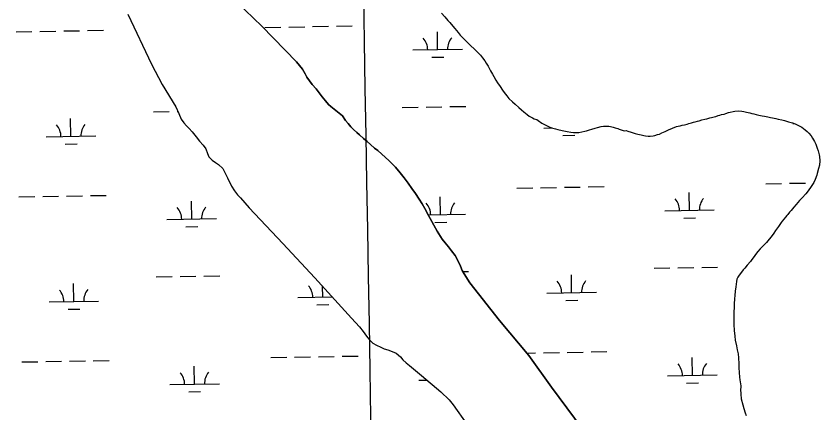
# Model space of a CAD drawing. Extents: x 3903937 to 3942190, y 260677 to 286651.
# Drawn here: x 3923418 to 3925038, y 267441 to 268241 of the extents above; entities that cross this region are included whole.
import ezdxf

# ---------------------------------------------------------------- set-up
doc = ezdxf.new("R2010")
doc.units = 0
for name, color, linetype in [('V-GRID-MAJR', 7, 'Continuous'), ('V-TOPO-SHOR', 7, 'Continuous'), ('V-WETL-SWMP', 7, 'Continuous')]:
    doc.layers.add(name, color=color, linetype=linetype)

msp = doc.modelspace()

# ---------------------------------------------------------------- linework, layer by layer
at = {"layer": 'V-GRID-MAJR'}
msp.add_spline([(3924152.7, 266296.9), (3924046.1, 272353.4), (3923939.4, 278413.3), (3923832.8, 284473.2), (3923832.7, 284476.7)], degree=3, dxfattribs=at)
at = {"layer": 'V-TOPO-SHOR'}
for points in [[(3923862.8, 268268.7), (3923912.9, 268220.7), (3923982.7, 268149), (3923995, 268133.7), (3924000.2, 268124.5), (3924003.8, 268117.9), (3924009.1, 268110.3), (3924014.7, 268103.1), (3924022.4, 268094), (3924035, 268077.9), (3924041.4, 268069.9), (3924047.7, 268062.9), (3924052.4, 268058.5), (3924075.5, 268039.8), (3924082.1, 268030.6), (3924087, 268024.2), (3924092.5, 268017.6), (3924097.8, 268012.2), (3924104.5, 268006.2), (3924110.3, 268001.4), (3924118.1, 267994.5), (3924125.2, 267988.2), (3924132, 267982.1), (3924140.2, 267974.7), (3924147, 267970.1), (3924169.9, 267949.1), (3924182.5, 267936.3), (3924191.8, 267924.9), (3924200, 267914.8), (3924208, 267904.4), (3924215.5, 267893.3), (3924222.8, 267883.3), (3924230.6, 267871.8), (3924236.4, 267862.5), (3924241.7, 267853), (3924249.4, 267839.3), (3924266.5, 267807.6), (3924276.6, 267791.3), (3924282.6, 267783.8), (3924289.2, 267775.9), (3924295.8, 267767.9), (3924302.7, 267758.7), (3924308.5, 267748.7), (3924313.7, 267737), (3924317.2, 267728.4), (3924321.2, 267721.8), (3924332.6, 267703.8), (3924392.5, 267627.7), (3924451.6, 267557.1), (3924496.8, 267493), (3924559, 267409.9)], [(3923643.1, 268245), (3923690.7, 268143.7), (3923712.1, 268102.9), (3923739.8, 268058.2), (3923745.6, 268044.6), (3923750.8, 268033.3), (3923755.6, 268026), (3923761, 268020.1), (3923766.5, 268014.2), (3923772.8, 268007.4), (3923780.7, 267997.8), (3923787.4, 267989.2), (3923794.9, 267980.8), (3923800, 267973.3), (3923803.5, 267964.1), (3923806.4, 267957.5), (3923813.1, 267950.8), (3923819.8, 267945.6), (3923825.9, 267941.8), (3923834.6, 267933.5), (3923844, 267915), (3923852, 267898.5), (3923858.2, 267888.6), (3923864.2, 267880.8), (3923869.9, 267874.5), (3923887.6, 267854.8), (3923955.5, 267782.6), (3924020.2, 267713.5), (3924093.8, 267632.2), (3924109.7, 267615), (3924117.2, 267605.7), (3924124.3, 267596.3), (3924130.4, 267588.5), (3924137.1, 267581.8), (3924144.2, 267577.9), (3924153.2, 267573.9), (3924159.7, 267570.8)], [(3924159.7, 267570.8), (3924166.9, 267568.4), (3924176.1, 267565.4), (3924183.8, 267561.7), (3924192.4, 267554.2), (3924197.7, 267548.3), (3924203.9, 267542.1), (3924210.8, 267537), (3924235.2, 267516.9), (3924274.3, 267483.8), (3924291.1, 267467.8), (3924298.9, 267457.5), (3924326.2, 267419)]]:
    msp.add_lwpolyline(points, dxfattribs=at)
at = {"layer": 'V-WETL-SWMP'}
for p, q in [((3923643.1, 268245), (3923690.7, 268143.7)), ((3923561.6, 268211.8), (3923593.6, 268212.3)), ((3923919.5, 268218.1), (3923951.5, 268218.6)), ((3923967.5, 268218.9), (3923999.5, 268219.5)), ((3924015.5, 268219.8), (3924047.5, 268220.3)), ((3924063.5, 268220.6), (3924095.5, 268221.2)), ((3923417.7, 268209.2), (3923449.6, 268209.8)), ((3923465.6, 268210.1), (3923497.6, 268210.7)), ((3923513.6, 268210.9), (3923545.6, 268211.5)), ((3924267.6, 268173.5), (3924267, 268209.4)), ((3924217.6, 268172.6), (3924317.6, 268174.3)), ((3924255.9, 268157.8), (3924279.9, 268158.2)), ((3923690.7, 268143.7), (3923712.1, 268102.9)), ((3923712.1, 268102.9), (3923739.8, 268058.2)), ((3923739.8, 268058.2), (3923745.6, 268044.6)), ((3924196.3, 268056.7), (3924228.3, 268057.3)), ((3924244.3, 268057.6), (3924276.3, 268058.2)), ((3924292.3, 268058.4), (3924324.3, 268059)), ((3923528.2, 267998.6), (3923527.6, 268034.5)), ((3923694.4, 268047.9), (3923726.4, 268048.5)), ((3923742.4, 268048.8), (3923743.8, 268048.8)), ((3923745.6, 268044.6), (3923750.8, 268033.3)), ((3923750.8, 268033.3), (3923755.6, 268026)), ((3923755.6, 268026), (3923761, 268020.1)), ((3923761, 268020.1), (3923766.5, 268014.2)), ((3924983.7, 268024.2), (3924987, 268024.2)), ((3923766.5, 268014.2), (3923772.8, 268007.4)), ((3923772.8, 268007.4), (3923780.7, 267997.8)), ((3924481.9, 268015.3), (3924498.3, 268015.6)), ((3923478.2, 267997.7), (3923578.2, 267999.4)), ((3923780.7, 267997.8), (3923787.4, 267989.2)), ((3923787.4, 267989.2), (3923794.9, 267980.8)), ((3924520.2, 268000.6), (3924544.2, 268001)), ((3923516.5, 267982.9), (3923540.5, 267983.3)), ((3923794.9, 267980.8), (3923800, 267973.3)), ((3923800, 267973.3), (3923803.5, 267964.1)), ((3923803.5, 267964.1), (3923806.4, 267957.5)), ((3923806.4, 267957.5), (3923813.1, 267950.8)), ((3923813.1, 267950.8), (3923819.8, 267945.6)), ((3923819.8, 267945.6), (3923825.9, 267941.8)), ((3923825.9, 267941.8), (3923834.6, 267933.5)), ((3923834.6, 267933.5), (3923844, 267915)), ((3923844, 267915), (3923852, 267898.5)), ((3924977, 267904), (3925009, 267904.5)), ((3925025, 267904.8), (3925025.3, 267904.8)), ((3923852, 267898.5), (3923858.2, 267888.6)), ((3923858.2, 267888.6), (3923864.2, 267880.8)), ((3924427.2, 267894.3), (3924459.2, 267894.8)), ((3924475.2, 267895.1), (3924507.2, 267895.7)), ((3924523.2, 267896), (3924555.2, 267896.5)), ((3924571.1, 267896.8), (3924603.1, 267897.4)), ((3924929, 267903.1), (3924961, 267903.7)), ((3923423.5, 267876.6), (3923455.5, 267877.2)), ((3923471.5, 267877.5), (3923503.5, 267878)), ((3923519.5, 267878.3), (3923551.5, 267878.9)), ((3923567.5, 267879.2), (3923599.5, 267879.7)), ((3923864.2, 267880.8), (3923869.9, 267874.5)), ((3923869.9, 267874.5), (3923887.6, 267854.8)), ((3924273.5, 267840.8), (3924272.9, 267876.8)), ((3924775.3, 267849.7), (3924774.7, 267885.7)), ((3923771.7, 267832), (3923771, 267868)), ((3923887.6, 267854.8), (3923955.5, 267782.6)), ((3924248.8, 267840.4), (3924323.5, 267841.7)), ((3924725.3, 267848.8), (3924825.3, 267850.5)), ((3923721.7, 267831.1), (3923821.7, 267832.9)), ((3924261.8, 267825.2), (3924285.8, 267825.6)), ((3924763.6, 267834), (3924787.6, 267834.4)), ((3923759.9, 267816.4), (3923783.9, 267816.8)), ((3923955.5, 267782.6), (3924020.2, 267713.5)), ((3924318.6, 267726.2), (3924330.1, 267726.4)), ((3924704, 267733), (3924736, 267733.5)), ((3924752, 267733.8), (3924783.9, 267734.4)), ((3924799.9, 267734.6), (3924831.9, 267735.2)), ((3923700.3, 267715.3), (3923732.3, 267715.9)), ((3923748.3, 267716.1), (3923780.3, 267716.7)), ((3923796.3, 267717), (3923828.3, 267717.5)), ((3924020.2, 267713.5), (3924093.8, 267632.2)), ((3924537.7, 267683.6), (3924537.1, 267719.6)), ((3923534.1, 267665.9), (3923533.4, 267701.9)), ((3924035.9, 267674.8), (3924035.5, 267696.6)), ((3924487.7, 267682.7), (3924587.7, 267684.5)), ((3923484.1, 267665), (3923584.1, 267666.8)), ((3923985.9, 267673.9), (3924055, 267675.1)), ((3924526, 267668), (3924550, 267668.4)), ((3923522.4, 267650.3), (3923546.3, 267650.7)), ((3924024.2, 267659.1), (3924048.2, 267659.5)), ((3924093.8, 267632.2), (3924109.7, 267615)), ((3924109.7, 267615), (3924117.2, 267605.7)), ((3924117.2, 267605.7), (3924124.3, 267596.3)), ((3924124.3, 267596.3), (3924130.4, 267588.5)), ((3924130.4, 267588.5), (3924137.1, 267581.8)), ((3924137.1, 267581.8), (3924144.2, 267577.9)), ((3924144.2, 267577.9), (3924153.2, 267573.9)), ((3924153.2, 267573.9), (3924159.7, 267570.8)), ((3924159.7, 267570.8), (3924166.9, 267568.4)), ((3924166.9, 267568.4), (3924176.1, 267565.4)), ((3924176.1, 267565.4), (3924183.8, 267561.7)), ((3924529, 267563.4), (3924561, 267563.9)), ((3924577, 267564.2), (3924609, 267564.8)), ((3923931.2, 267552.8), (3923963.2, 267553.4)), ((3923979.2, 267553.7), (3924011.2, 267554.2)), ((3924027.2, 267554.5), (3924059.2, 267555.1)), ((3924075.2, 267555.4), (3924107.2, 267555.9)), ((3924183.8, 267561.7), (3924192.4, 267554.2)), ((3924192.4, 267554.2), (3924197.7, 267548.3)), ((3924197.7, 267548.3), (3924203.9, 267542.1)), ((3924447.6, 267561.9), (3924465, 267562.2)), ((3924481, 267562.5), (3924513, 267563.1)), ((3924781.2, 267517), (3924780.5, 267553)), ((3923429.4, 267544), (3923461.4, 267544.6)), ((3923477.4, 267544.8), (3923509.4, 267545.4)), ((3923525.3, 267545.7), (3923557.3, 267546.2)), ((3923573.3, 267546.5), (3923605.3, 267547.1)), ((3923777.5, 267499.4), (3923776.9, 267535.4)), ((3924203.9, 267542.1), (3924210.8, 267537)), ((3924210.8, 267537), (3924235.2, 267516.9)), ((3924235.2, 267516.9), (3924274.3, 267483.8)), ((3924731.2, 267516.2), (3924831.2, 267517.9)), ((3923727.5, 267498.5), (3923827.5, 267500.3)), ((3924229.4, 267507.3), (3924246.1, 267507.6)), ((3924769.5, 267501.4), (3924793.4, 267501.8)), ((3923765.8, 267483.7), (3923789.8, 267484.2)), ((3924274.3, 267483.8), (3924291.1, 267467.8)), ((3924291.1, 267467.8), (3924298.9, 267457.5)), ((3924298.9, 267457.5), (3924326.2, 267419))]:
    msp.add_line(p, q, dxfattribs=at)
for points in [[(3924052.4, 268058.5), (3924047.7, 268062.9), (3924041.4, 268069.9), (3924035, 268077.9), (3924022.4, 268094), (3924014.7, 268103.1), (3924009.1, 268110.3), (3924003.8, 268117.9), (3924000.2, 268124.5), (3923995, 268133.7), (3923982.7, 268149), (3923912.9, 268220.7), (3923862.8, 268268.7)], [(3924275.3, 268246.5), (3924281.9, 268239.3), (3924288.3, 268232.3), (3924292.2, 268227.7), (3924298.2, 268220.5), (3924302.2, 268215.7), (3924308.7, 268207.8), (3924313.3, 268202.6), (3924320.8, 268194.7), (3924326.3, 268189.3), (3924334.5, 268181.2), (3924341, 268174.9), (3924346.6, 268169.8), (3924354.1, 268162), (3924358.2, 268157), (3924362.9, 268150.5), (3924365.5, 268146.1), (3924369.1, 268139.7), (3924374.3, 268130.8), (3924378.3, 268123.9), (3924381, 268119.2), (3924385.2, 268111.8), (3924388.3, 268106.4), (3924393.3, 268098.9), (3924398.1, 268091.7), (3924401.7, 268087.1), (3924407.3, 268079.9), (3924411.2, 268075.1), (3924418.7, 268068), (3924423.8, 268063.4), (3924431.2, 268056.7), (3924436.5, 268052.3), (3924441.4, 268047.9), (3924448.1, 268042.3), (3924452.2, 268039.4), (3924458.6, 268035.8), (3924462.1, 268034.2), (3924467.5, 268032.4), (3924470, 268030.4), (3924477.5, 268025.2), (3924482.9, 268022.4), (3924491.3, 268018.3), (3924496.8, 268016), (3924505, 268013.7), (3924510.1, 268012.1), (3924518.3, 268010.4), (3924528.7, 268008.2), (3924536.4, 268007.1), (3924541.3, 268006.4), (3924548.4, 268006.3), (3924552.5, 268006.4), (3924558.2, 268007.6), (3924564, 268009), (3924567.8, 268010), (3924574, 268011.8), (3924578.3, 268013.2), (3924585.2, 268015.3), (3924590.1, 268016.7), (3924597.5, 268018.4), (3924602, 268018.8), (3924606.4, 268019.2)], [(3924559, 267409.9), (3924496.8, 267493), (3924451.6, 267557.1), (3924392.5, 267627.7), (3924332.6, 267703.8), (3924321.2, 267721.8), (3924317.2, 267728.4), (3924313.7, 267737), (3924308.5, 267748.7), (3924302.7, 267758.7), (3924295.8, 267767.9), (3924289.2, 267775.9), (3924282.6, 267783.8), (3924276.6, 267791.3), (3924266.5, 267807.6), (3924249.4, 267839.3), (3924241.7, 267853), (3924236.4, 267862.5), (3924230.6, 267871.8), (3924222.8, 267883.3), (3924215.5, 267893.3), (3924208, 267904.4), (3924200, 267914.8), (3924191.8, 267924.9), (3924182.5, 267936.3), (3924169.9, 267949.1), (3924147, 267970.1), (3924140.2, 267974.7), (3924132, 267982.1), (3924125.2, 267988.2), (3924118.1, 267994.5), (3924110.3, 268001.4), (3924104.5, 268006.2), (3924097.8, 268012.2), (3924092.5, 268017.6), (3924087, 268024.2), (3924082.1, 268030.6), (3924075.5, 268039.8), (3924052.4, 268058.5)], [(3924606.4, 268019.2), (3924612.4, 268018.9), (3924616.2, 268018.2), (3924621.7, 268016.9), (3924625.3, 268015.8), (3924630.7, 268014.1), (3924633.8, 268013), (3924639.8, 268010.9), (3924643.3, 268009.9), (3924647.4, 268010.1), (3924651, 268009.2), (3924657.5, 268007.1), (3924666, 268004.4), (3924671.2, 268003), (3924677.8, 268001.4), (3924683.3, 268000.4), (3924686.5, 267999.9), (3924692, 267999.2), (3924695.8, 267999.2), (3924701.8, 267999.8), (3924705.5, 268000.5), (3924711.1, 268002.1), (3924714.7, 268003.3), (3924719.8, 268005.5), (3924722.9, 268006.8), (3924726.1, 268008.3), (3924732.7, 268011.6), (3924749.1, 268018.2), (3924752.6, 268019.3), (3924756.3, 268020.1), (3924760.8, 268020.9), (3924765.5, 268022.1), (3924770.8, 268023.3), (3924774.2, 268024.4), (3924779.4, 268025.7), (3924783.7, 268026.9), (3924786.7, 268027.7), (3924791.6, 268029.1), (3924795.1, 268030), (3924800.4, 268031.6), (3924806.1, 268033.1), (3924810.1, 268033.9), (3924816, 268035.6), (3924819.6, 268036.6), (3924825, 268038), (3924828.5, 268038.9), (3924833.4, 268040.3), (3924836.8, 268041.3), (3924840.1, 268042.3), (3924845.2, 268043.6), (3924848.7, 268044.7), (3924853.9, 268046.4), (3924857.4, 268047.3), (3924863.1, 268048.7), (3924866.7, 268049.4), (3924874.7, 268050.2), (3924881, 268049.5), (3924884.6, 268048.9), (3924890.1, 268047.4), (3924893.3, 268046.8), (3924897.1, 268045.8), (3924901.3, 268044.9), (3924905, 268043.9), (3924909.8, 268042.8), (3924915.4, 268041.5), (3924922, 268040.1), (3924926.6, 268039.1), (3924933.2, 268037.7), (3924938.6, 268036.6), (3924942.8, 268035.8), (3924949.4, 268034.4), (3924954.1, 268033.3), (3924961.7, 268031.7), (3924966.9, 268030.3), (3924974.9, 268028.1), (3924983.1, 268025.5), (3924988.4, 268023.8), (3924996.5, 268020), (3925001.5, 268017), (3925008.2, 268011.8), (3925012.4, 268008.3), (3925016, 268004.8), (3925020.7, 267999.3), (3925023.5, 267995.2), (3925027.3, 267988.1), (3925029.9, 267983.1), (3925033, 267974.8), (3925034.7, 267969.4), (3925036.5, 267961.3), (3925037.3, 267957.8), (3925038.3, 267949.5), (3925037.2, 267940.3), (3925035.6, 267933.8), (3925033, 267924), (3925031.8, 267920.6), (3925028.6, 267911.8), (3925025.9, 267905.8), (3925020.9, 267897.4), (3925014.7, 267888.9), (3925010, 267883.1), (3925002.3, 267875)], [(3925002.3, 267875), (3924997.4, 267869.4), (3924990.1, 267861.4), (3924985.8, 267856.2), (3924980.2, 267849.4), (3924976.9, 267845.7), (3924973.4, 267841.4), (3924971.3, 267838.9), (3924968.8, 267836.1), (3924962.2, 267827.8), (3924960.3, 267824.9), (3924954.6, 267816.7), (3924949, 267808.7), (3924945.3, 267803.5), (3924939.8, 267796.1), (3924936, 267791.2), (3924930.4, 267784.5), (3924926.7, 267780.9), (3924921.1, 267775.5), (3924917.9, 267772), (3924913.1, 267766.4), (3924908.4, 267760.6), (3924905.5, 267756.4), (3924901, 267750.6), (3924898, 267746.5), (3924891.4, 267738.8), (3924886.6, 267733.2), (3924883.7, 267729.8), (3924880, 267725.2), (3924875.6, 267719.2), (3924872.9, 267715.1), (3924871, 267710.9), (3924870.1, 267706.2), (3924868.6, 267695.5), (3924867.6, 267687), (3924866.8, 267677.8), (3924866.2, 267671.4), (3924865.7, 267661.3), (3924865.4, 267654.3), (3924865, 267644.4), (3924864.4, 267637.4), (3924864.5, 267626.7), (3924864.7, 267619.2), (3924865.3, 267607.6), (3924866.5, 267595.9), (3924867.7, 267588.1), (3924870, 267576.5), (3924871.6, 267568.6), (3924873.2, 267560.2), (3924874, 267552.6), (3924874.8, 267540.3), (3924875, 267532.1), (3924875.5, 267522.7), (3924876.3, 267513.5), (3924876.9, 267508), (3924878.4, 267500.2), (3924878.9, 267496.2), (3924878.7, 267492.8), (3924878.4, 267488.9), (3924878.7, 267479), (3924879.8, 267469.9), (3924882.7, 267457.6), (3924884.7, 267450.4), (3924887.6, 267441.6), (3924889.9, 267436.4)]]:
    msp.add_lwpolyline(points, dxfattribs=at)
for centre, start, end in [((3924212.4, 268173), 0.2366, 41.7802), ((3924322.9, 268174.9), 140.2366, 181.7802), ((3923473, 267998.1), 0.2366, 41.7802), ((3923583.4, 268000), 140.2366, 181.7802), ((3924720.1, 267849.2), 0.2366, 41.7802), ((3924830.6, 267851.1), 140.2366, 181.7802), ((3923826.9, 267833.4), 140.2366, 181.7802), ((3924218.3, 267840.3), 0.2366, 41.7802), ((3924328.7, 267842.3), 140.2366, 181.7802), ((3923716.4, 267831.5), 0.2366, 41.7802), ((3923980.7, 267674.3), 0.2366, 41.7802), ((3924482.5, 267683.1), 0.2366, 41.7802), ((3924593, 267685), 140.2366, 181.7802), ((3923478.8, 267665.4), 0.2366, 41.7802), ((3923589.3, 267667.4), 140.2366, 181.7802), ((3924725.9, 267516.5), 0.2366, 41.7802), ((3924836.4, 267518.5), 140.2366, 181.7802), ((3923722.3, 267498.9), 0.2366, 41.7802), ((3923832.7, 267500.8), 140.2366, 181.7802)]:
    msp.add_arc(centre, 35.2, start, end, dxfattribs=at)

doc.saveas('drawing.dxf')
